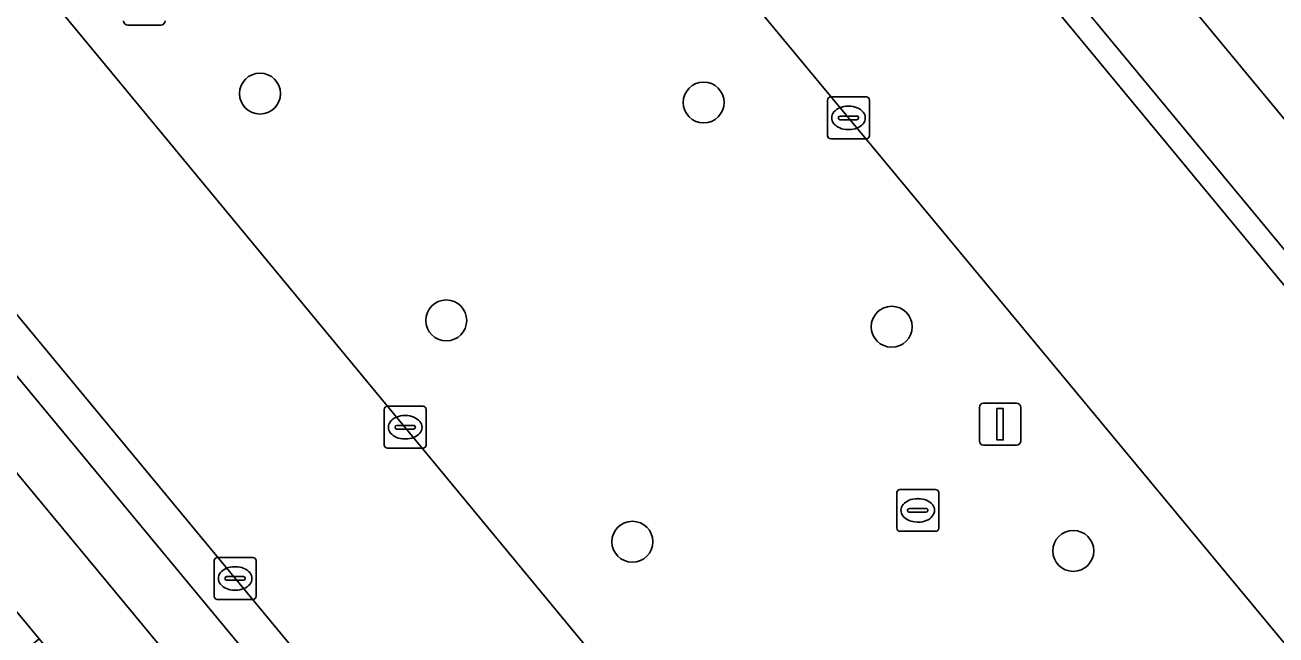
# Model space of a CAD drawing. Extents: x 159489 to 160304, y 383825 to 384531.
# Drawn here: x 159922.97 to 159952.85, y 384293.03 to 384307.6 of the extents above; entities that cross this region are included whole.
import ezdxf

# ---------------------------------------------------------------- set-up
doc = ezdxf.new("R2010")
doc.units = 0
for name, color, linetype in [('IMGEO_Berm_groen', 7, 'Continuous'), ('IMGEO_Berm_open', 7, 'Continuous'), ('IMGEO_Boom', 7, 'Continuous'), ('IMGEO_Brandkraan', 7, 'Continuous'), ('IMGEO_Erf', 7, 'Continuous'), ('IMGEO_Fietspad_gesloten', 7, 'Continuous'), ('IMGEO_Kolk', 7, 'Continuous'), ('IMGEO_Lichtmast', 7, 'Continuous'), ('IMGEO_Rijbaan_lokaal_gesloten', 7, 'Continuous'), ('IMGEO_Voetpad_gesloten', 7, 'Continuous'), ('IMGEO_Voetpad_open', 7, 'Continuous')]:
    doc.layers.add(name, color=color, linetype=linetype)

msp = doc.modelspace()

# ---------------------------------------------------------------- linework, layer by layer
at = {"layer": 'IMGEO_Berm_groen'}
msp.add_lwpolyline([(159923.519, 384308.303), (159950.937, 384275.149), (159960.793, 384283.511), (159933.445, 384316.469)], dxfattribs=at)
at = {"layer": 'IMGEO_Berm_open'}
msp.add_lwpolyline([(159902.554, 384325.099), (159898.376, 384330.144), (159897.677, 384329.55), (159895.754, 384331.882), (159896.451, 384332.478), (159895.444, 384333.674), (159867.815, 384366.97), (159866.308, 384368.786), (159865.6, 384368.202), (159900.178, 384326.478), (159943.767, 384273.88), (159945.915, 384271.283), (159946.636, 384271.865), (159907.571, 384319.041)], close=True, dxfattribs=at)
at = {"layer": 'IMGEO_Boom'}
for centre in [(159928.58, 384305.96), (159939.178, 384305.748), (159933.029, 384300.543), (159943.669, 384300.392), (159937.475, 384295.259), (159948.006, 384295.041)]:
    msp.add_circle(centre, 0.489, dxfattribs=at)
at = {"layer": 'IMGEO_Brandkraan'}
for p, q in [((159943.79, 384295.582), (159943.79, 384296.434)), ((159943.865, 384296.508), (159944.717, 384296.508)), ((159944.278, 384296.288), (159944.303, 384296.288)), ((159944.791, 384296.434), (159944.791, 384295.582)), ((159944.049, 384296.002), (159944.049, 384296.014)), ((159944.487, 384295.965), (159944.089, 384295.965)), ((159944.092, 384296.051), (159944.49, 384296.051)), ((159944.533, 384296.014), (159944.533, 384296.002)), ((159944.301, 384295.728), (159944.276, 384295.728)), ((159944.717, 384295.508), (159943.865, 384295.508))]:
    msp.add_line(p, q, dxfattribs=at)
for points in [[(159943.79, 384295.582), (159943.79, 384296.434)], [(159943.865, 384296.508), (159944.717, 384296.508)], [(159944.791, 384296.434), (159944.791, 384295.582)], [(159944.717, 384295.508), (159943.865, 384295.508)]]:
    msp.add_lwpolyline(points, dxfattribs=at)
for centre, radius, start, end in [((159943.867, 384296.432), 0.0765, 91.552, 178.448), ((159943.867, 384296.432), 0.0765, 91.552, 178.448), ((159944.715, 384296.432), 0.0765, 1.552, 88.448), ((159944.715, 384296.432), 0.0765, 1.552, 88.448), ((159944.089, 384296.011), 0.0403, 85.8775, 175.7526), ((159944.086, 384296.001), 0.0366, 178.938, 274.7102), ((159944.49, 384296.008), 0.043, 264.8664, 352.4533), ((159944.494, 384296.013), 0.0386, 1.7309, 96.639), ((159943.867, 384295.584), 0.0765, 181.552, 268.448), ((159943.867, 384295.584), 0.0765, 181.552, 268.448), ((159944.715, 384295.584), 0.0765, 271.552, 358.448), ((159944.715, 384295.584), 0.0765, 271.552, 358.448)]:
    msp.add_arc(centre, radius, start, end, dxfattribs=at)
for centre, major_axis, ratio, start_param, end_param in [((159944.277, 384296.008), (-0.387, 0.002), 0.722429, 4.712389, 7.853982), ((159944.302, 384296.008), (-0.39, 0.002), 0.717154, 1.570796, 4.712389)]:
    msp.add_ellipse(centre, major_axis=major_axis, ratio=ratio, start_param=start_param, end_param=end_param, dxfattribs=at)
at = {"layer": 'IMGEO_Erf'}
msp.add_lwpolyline([(159990.837, 384365.638), (160010.691, 384341.649), (160013.944, 384344.349), (159993.239, 384369.301), (159939.01, 384324.365), (159938.439, 384325.04), (159937.427, 384324.203), (159975.49, 384278.275), (159977.835, 384280.227), (160030.58, 384324.136)], dxfattribs=at)
at = {"layer": 'IMGEO_Fietspad_gesloten'}
for points in [[(159900.178, 384326.478), (159899.407, 384325.102), (159942.707, 384272.833), (159943.999, 384271.272), (159944.833, 384270.264), (159947.053, 384267.582), (159949.676, 384264.413)], [(159951.299, 384264.773), (159948.455, 384268.212), (159945.915, 384271.283), (159943.767, 384273.88), (159900.178, 384326.478)]]:
    msp.add_lwpolyline(points, dxfattribs=at)
at = {"layer": 'IMGEO_Kolk'}
for p, q in [((159942.136, 384304.954), (159942.136, 384305.806)), ((159942.211, 384305.88), (159943.063, 384305.88)), ((159943.137, 384305.806), (159943.137, 384304.954)), ((159942.624, 384305.66), (159942.649, 384305.66)), ((159942.395, 384305.374), (159942.395, 384305.386)), ((159942.833, 384305.337), (159942.435, 384305.337)), ((159942.438, 384305.423), (159942.836, 384305.423)), ((159942.879, 384305.386), (159942.879, 384305.374)), ((159942.647, 384305.1), (159942.622, 384305.1)), ((159943.063, 384304.88), (159942.211, 384304.88)), ((159931.548, 384297.567), (159931.548, 384298.419)), ((159931.623, 384298.493), (159932.475, 384298.493)), ((159932.549, 384298.419), (159932.549, 384297.567)), ((159931.85, 384298.036), (159932.248, 384298.036)), ((159932.036, 384298.273), (159932.061, 384298.273)), ((159931.807, 384297.987), (159931.807, 384297.999)), ((159932.245, 384297.95), (159931.847, 384297.95)), ((159932.291, 384297.999), (159932.291, 384297.987)), ((159932.475, 384297.493), (159931.623, 384297.493)), ((159932.059, 384297.713), (159932.034, 384297.713)), ((159927.486, 384293.957), (159927.486, 384294.809)), ((159927.561, 384294.883), (159928.413, 384294.883)), ((159928.487, 384294.809), (159928.487, 384293.957)), ((159927.974, 384294.663), (159927.999, 384294.663)), ((159927.745, 384294.377), (159927.745, 384294.389)), ((159928.183, 384294.34), (159927.785, 384294.34)), ((159927.788, 384294.426), (159928.186, 384294.426)), ((159928.229, 384294.389), (159928.229, 384294.377)), ((159928.413, 384293.883), (159927.561, 384293.883)), ((159927.997, 384294.103), (159927.972, 384294.103))]:
    msp.add_line(p, q, dxfattribs=at)
for points in [[(159942.136, 384304.954), (159942.136, 384305.806)], [(159942.211, 384305.88), (159943.063, 384305.88)], [(159943.137, 384305.806), (159943.137, 384304.954)], [(159943.063, 384304.88), (159942.211, 384304.88)], [(159931.548, 384297.567), (159931.548, 384298.419)], [(159931.623, 384298.493), (159932.475, 384298.493)], [(159932.549, 384298.419), (159932.549, 384297.567)], [(159932.475, 384297.493), (159931.623, 384297.493)], [(159927.486, 384293.957), (159927.486, 384294.809)], [(159927.561, 384294.883), (159928.413, 384294.883)], [(159928.487, 384294.809), (159928.487, 384293.957)], [(159928.413, 384293.883), (159927.561, 384293.883)]]:
    msp.add_lwpolyline(points, dxfattribs=at)
for centre, radius, start, end in [((159942.213, 384305.804), 0.0765, 91.552, 178.448), ((159942.213, 384305.804), 0.0765, 91.552, 178.448), ((159943.061, 384305.804), 0.0765, 1.552, 88.448), ((159943.061, 384305.804), 0.0765, 1.552, 88.448), ((159942.435, 384305.383), 0.0403, 85.8775, 175.7526), ((159942.432, 384305.373), 0.0366, 178.938, 274.7102), ((159942.836, 384305.38), 0.043, 264.8664, 352.4533), ((159942.84, 384305.385), 0.0386, 1.7309, 96.639), ((159942.213, 384304.956), 0.0765, 181.552, 268.448), ((159942.213, 384304.956), 0.0765, 181.552, 268.448), ((159943.061, 384304.956), 0.0765, 271.552, 358.448), ((159943.061, 384304.956), 0.0765, 271.552, 358.448), ((159931.625, 384298.417), 0.0765, 91.552, 178.448), ((159931.625, 384298.417), 0.0765, 91.552, 178.448), ((159932.473, 384298.417), 0.0765, 1.552, 88.448), ((159932.473, 384298.417), 0.0765, 1.552, 88.448), ((159931.847, 384297.996), 0.0403, 85.8775, 175.7526), ((159932.252, 384297.998), 0.0386, 1.7309, 96.639), ((159931.844, 384297.986), 0.0366, 178.938, 274.7102), ((159932.248, 384297.993), 0.043, 264.8664, 352.4533), ((159931.625, 384297.569), 0.0765, 181.552, 268.448), ((159931.625, 384297.569), 0.0765, 181.552, 268.448), ((159932.473, 384297.569), 0.0765, 271.552, 358.448), ((159932.473, 384297.569), 0.0765, 271.552, 358.448), ((159927.563, 384294.807), 0.0765, 91.552, 178.448), ((159927.563, 384294.807), 0.0765, 91.552, 178.448), ((159928.411, 384294.807), 0.0765, 1.552, 88.448), ((159928.411, 384294.807), 0.0765, 1.552, 88.448), ((159927.785, 384294.386), 0.0403, 85.8775, 175.7526), ((159927.782, 384294.376), 0.0366, 178.938, 274.7102), ((159928.186, 384294.383), 0.043, 264.8664, 352.4533), ((159928.19, 384294.388), 0.0386, 1.7309, 96.639), ((159927.563, 384293.959), 0.0765, 181.552, 268.448), ((159927.563, 384293.959), 0.0765, 181.552, 268.448), ((159928.411, 384293.959), 0.0765, 271.552, 358.448), ((159928.411, 384293.959), 0.0765, 271.552, 358.448)]:
    msp.add_arc(centre, radius, start, end, dxfattribs=at)
for centre, major_axis, ratio, start_param, end_param in [((159942.623, 384305.38), (-0.387, 0.002), 0.722429, 4.712389, 7.853982), ((159942.648, 384305.38), (-0.39, 0.002), 0.717154, 1.570796, 4.712389), ((159932.035, 384297.993), (-0.387, 0.002), 0.722429, 4.712389, 7.853982), ((159932.06, 384297.993), (-0.39, 0.002), 0.717154, 1.570796, 4.712389), ((159927.973, 384294.383), (-0.387, 0.002), 0.722429, 4.712389, 7.853982), ((159927.998, 384294.383), (-0.39, 0.002), 0.717154, 1.570796, 4.712389)]:
    msp.add_ellipse(centre, major_axis=major_axis, ratio=ratio, start_param=start_param, end_param=end_param, dxfattribs=at)
at = {"layer": 'IMGEO_Lichtmast'}
for p, q in [((159926.214, 384307.597), (159925.424, 384307.597)), ((159925.424, 384307.597), (159926.214, 384307.597)), ((159945.763, 384297.665), (159945.763, 384298.465)), ((159945.763, 384298.465), (159945.763, 384297.665)), ((159945.863, 384298.565), (159946.653, 384298.565)), ((159946.653, 384298.565), (159945.863, 384298.565)), ((159946.753, 384298.465), (159946.753, 384297.665)), ((159946.753, 384297.665), (159946.753, 384298.465)), ((159946.653, 384297.565), (159945.863, 384297.565)), ((159945.863, 384297.565), (159946.653, 384297.565))]:
    msp.add_line(p, q, dxfattribs=at)
msp.add_lwpolyline([(159946.183, 384298.44), (159946.333, 384298.44), (159946.333, 384297.69), (159946.183, 384297.69), (159946.183, 384298.44)], dxfattribs=at)
for centre, start, end in [((159925.424, 384307.697), 180, 270), ((159925.424, 384307.697), 180, 270), ((159926.214, 384307.697), 270, 0), ((159926.214, 384307.697), 270, 0), ((159945.863, 384298.465), 90, 180), ((159945.863, 384298.465), 90, 180), ((159946.653, 384298.465), 0, 90), ((159946.653, 384298.465), 360, 90), ((159945.863, 384297.665), 180, 270), ((159945.863, 384297.665), 180, 270), ((159946.653, 384297.665), 270, 0), ((159946.653, 384297.665), 270, 0)]:
    msp.add_arc(centre, 0.1, start, end, dxfattribs=at)
at = {"layer": 'IMGEO_Rijbaan_lokaal_gesloten'}
for points in [[(159923.606, 384333.776), (159921.11, 384336.779), (159915.672, 384343.348), (159914.984, 384344.176), (159913.052, 384346.504), (159895.168, 384368.052), (159886.419, 384378.641), (159884.396, 384381.053), (159884.326, 384381.141), (159881.633, 384378.871), (159906.826, 384348.547), (159910.716, 384343.831), (159912.141, 384342.122), (159915.27, 384338.331), (159916.545, 384336.786), (159918.3, 384334.666), (159933.445, 384316.469), (159960.793, 384283.511)], [(159909.01, 384325.864), (159908.62, 384326.331), (159906.735, 384328.591), (159902.554, 384325.099), (159907.571, 384319.041), (159946.636, 384271.865), (159949.175, 384268.808), (159952.321, 384264.949)], [(160037.81, 384196.565), (160039.018, 384197.587), (160038.858, 384197.779), (160037.343, 384196.516), (160033.227, 384201.454), (159992.986, 384250.055), (159994.505, 384251.312), (159990.035, 384256.71), (159988.52, 384255.456), (159973.268, 384273.877), (159974.782, 384275.132), (159935.565, 384322.496)], [(159959.123, 384265.32), (159954.711, 384270.626), (159950.937, 384275.149), (159923.519, 384308.303)]]:
    msp.add_lwpolyline(points, dxfattribs=at)
at = {"layer": 'IMGEO_Voetpad_gesloten'}
for points in [[(159899.407, 384325.102), (159898.288, 384323.105), (159899.498, 384321.645), (159913.561, 384304.687), (159914.349, 384303.736), (159923.302, 384292.937), (159943.097, 384269.065), (159944.409, 384267.482), (159947.492, 384263.763)], [(159949.676, 384264.413), (159947.053, 384267.582), (159944.833, 384270.264), (159943.999, 384271.272), (159942.707, 384272.833), (159899.407, 384325.102)]]:
    msp.add_lwpolyline(points, dxfattribs=at)
msp.add_lwpolyline([(159914.349, 384303.736), (159911.305, 384301.186), (159920.237, 384290.402), (159923.302, 384292.937)], close=True, dxfattribs=at)
at = {"layer": 'IMGEO_Voetpad_open'}
for points in [[(160048.804, 384186.671), (159935.905, 384322.929), (159937.427, 384324.203), (159938.439, 384325.04), (159939.01, 384324.365), (159993.239, 384369.301)], [(159935.565, 384322.496), (159974.782, 384275.132), (159988.119, 384259.024), (159990.035, 384256.71), (159994.505, 384251.312), (160034.744, 384202.714), (160038.858, 384197.779), (160039.018, 384197.587), (160037.81, 384196.565)]]:
    msp.add_lwpolyline(points, dxfattribs=at)
msp.add_lwpolyline([(160035.789, 384205.516), (160035.01, 384206.456), (159975.49, 384278.275), (159937.427, 384324.203), (159935.905, 384322.929), (160048.804, 384186.671), (160050.34, 384187.958), (160045.884, 384193.335), (160045.088, 384194.296)], close=True, dxfattribs=at)

doc.saveas('drawing.dxf')
